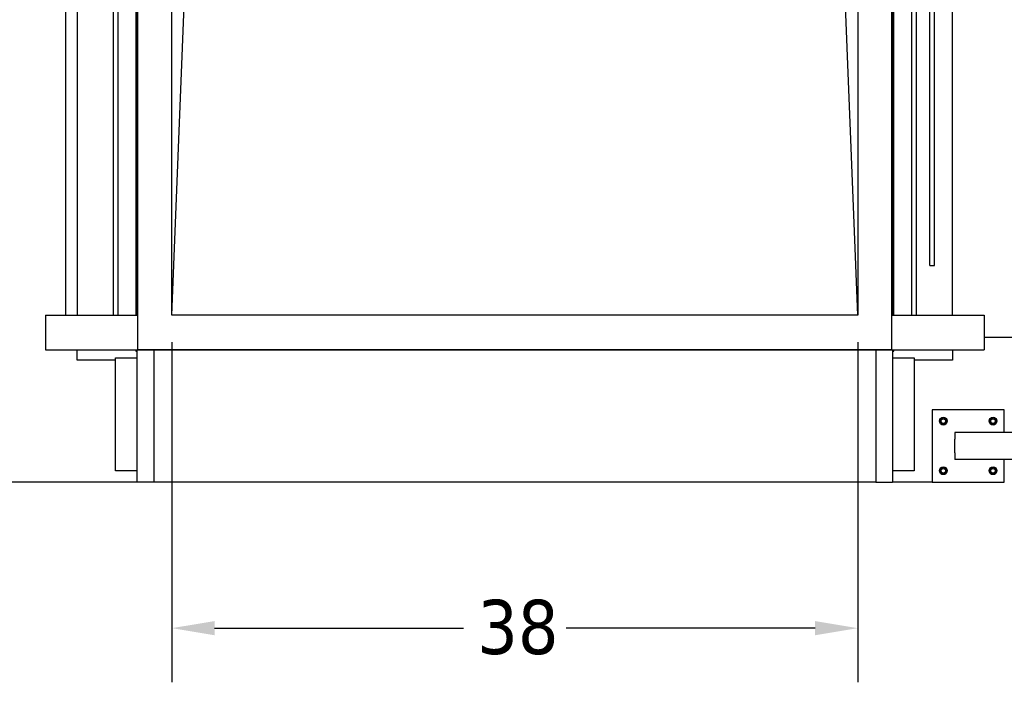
# Model space of a CAD drawing. Header units: inches. Extents: x 18 to 846, y -44 to 561.
# Tile 566 of 637: x 355 to 410, y 397 to 434. Entities that reach past the tile are written whole.
import ezdxf

# ---------------------------------------------------------------- set-up
doc = ezdxf.new("R2010")
doc.units = ezdxf.units.IN
doc.header["$LTSCALE"] = 24
doc.header["$MEASUREMENT"] = 0
doc.layers.add('Dimension (ANSI)', color=7, linetype='Continuous', lineweight=25)
doc.layers.add('Visible (ANSI)', color=7, linetype='Continuous', lineweight=30)
doc.styles.add('Note Text (ANSI)', font='tahoma.ttf')
doc.dimstyles.new('SB Fraction-16 (ANSI)', dxfattribs={"dimscale": 24, "dimtxt": 0.125, "dimasz": 0.098425, "dimexe": 0.125, "dimexo": 0.0625, "dimgap": 0.031496, "dimtad": 0, "dimtih": 1, "dimtoh": 1, "dimdec": 4, "dimrnd": 1e-08, "dimzin": 0, "dimdsep": 46, "dimlunit": 5, "dimtxsty": 'Note Text (ANSI)', "dimcen": 0.09, "dimdle": 0.393701, "dimclrd": 256, "dimclre": 256, "dimclrt": 256, "dimadec": 0, "dimazin": 3, "dimtfac": 0.96, "dimtofl": 0, "dimtmove": 0, "dimatfit": 3, "dimfxl": 1, "dimfrac": 2, "dimtolj": 1, "dimtzin": 12, "dimlwd": -1, "dimlwe": -1, "dimarcsym": 0})

# ---------------------------------------------------------------- blocks, each defined once
blk = doc.blocks.new('*D20')
at = {"layer": 'Defpoints', "color": 0, "transparency": 16777216}
for p in [(363.553, 417.337), (401.553, 417.337), (401.553, 399.992)]:
    blk.add_point(p, dxfattribs=at)
at = {"layer": 'Dimension (ANSI)', "transparency": 16777216}
for p, q in [((363.553, 415.837), (363.553, 396.992)), ((401.553, 415.837), (401.553, 396.992)), ((365.916, 399.992), (379.717, 399.992)), ((399.191, 399.992), (385.39, 399.992))]:
    blk.add_line(p, q, dxfattribs=at)
for points in [[(365.916, 400.385), (365.916, 399.598), (363.553, 399.992)], [(399.191, 400.385), (399.191, 399.598), (401.553, 399.992)]]:
    blk.add_solid(points, dxfattribs=at)
at = {"layer": 'Dimension (ANSI)', "transparency": 16777216, "insert": (380.473, 401.56), "char_height": 3, "attachment_point": 1, "style": 'Note Text (ANSI)'}
blk.add_mtext('\\A1;38', dxfattribs=at)

msp = doc.modelspace()

# ---------------------------------------------------------------- linework, layer by layer
at = {"layer": 'Visible (ANSI)'}
for p, q in [((361.65343, 505.98668), (361.65343, 415.43668)), ((403.45343, 415.43668), (403.45343, 505.98668)), ((357.67843, 417.33668), (357.67843, 504.08668)), ((358.30343, 504.08668), (358.30343, 417.33668)), ((360.30343, 504.08668), (360.30343, 417.33668)), ((360.55343, 504.08668), (360.55343, 417.33668)), ((361.55343, 504.08668), (361.55343, 417.33668)), ((361.63343, 417.33668), (361.63343, 504.08668)), ((363.55343, 417.33668), (363.55343, 504.08668)), ((401.55343, 504.08668), (401.55343, 417.33668)), ((403.47343, 504.08668), (403.47343, 417.33668)), ((403.55343, 417.33668), (403.55343, 504.08668)), ((404.55343, 417.33668), (404.55343, 504.08668)), ((404.80343, 417.33668), (404.80343, 504.08668)), ((405.55343, 420.08668), (405.55343, 504.08668)), ((405.80343, 420.08668), (405.80343, 504.08668)), ((406.80343, 417.33668), (406.80343, 504.08668)), ((363.55343, 417.33668), (364.55343, 442.71168)), ((401.55343, 417.33668), (400.55343, 442.71168)), ((405.55343, 420.08668), (405.80343, 420.08668)), ((356.55343, 417.33668), (361.65343, 417.33668)), ((356.55343, 417.33668), (356.55343, 415.41668)), ((401.55343, 417.33668), (363.55343, 417.33668)), ((403.45343, 417.33668), (408.55343, 417.33668)), ((408.55343, 417.33668), (408.55343, 415.41668)), ((420.67843, 416.08668), (408.55343, 416.08668)), ((356.55343, 415.41668), (408.55343, 415.41668)), ((358.30343, 414.83668), (358.30343, 415.41668)), ((361.55343, 415.41668), (361.55343, 415.33668)), ((361.55343, 415.33668), (361.63343, 415.33668)), ((361.63343, 408.08668), (361.63343, 415.41668)), ((361.65343, 415.43668), (403.45343, 415.43668)), ((362.55343, 415.41668), (362.55343, 408.08668)), ((402.55343, 415.41668), (402.55343, 408.08668)), ((403.47343, 415.41668), (403.47343, 408.08668)), ((403.47343, 415.33668), (403.55343, 415.33668)), ((403.55343, 415.33668), (403.55343, 415.41668)), ((406.80343, 415.41668), (406.80343, 414.83668)), ((360.42843, 414.83668), (358.30343, 414.83668)), ((360.42843, 414.96168), (361.63343, 414.96168)), ((360.42843, 408.71168), (360.42843, 414.96168)), ((403.47343, 414.96168), (404.67843, 414.96168)), ((404.67843, 414.96168), (404.67843, 408.71168)), ((406.80343, 414.83668), (404.67843, 414.83668)), ((409.67843, 412.08668), (405.67843, 412.08668)), ((405.67843, 412.08668), (405.67843, 408.08668)), ((409.67843, 410.83668), (409.67843, 412.08668)), ((406.22543, 411.59678), (406.14743, 411.55175)), ((406.14743, 411.55175), (406.14743, 411.46168)), ((406.14743, 411.46168), (406.14743, 411.37162)), ((406.30343, 411.64182), (406.22543, 411.59678)), ((406.38143, 411.59678), (406.30343, 411.64182)), ((406.45943, 411.55175), (406.38143, 411.59678)), ((406.45943, 411.46168), (406.45943, 411.55175)), ((406.45943, 411.37162), (406.45943, 411.46168)), ((408.97543, 411.59678), (408.89743, 411.55175)), ((408.89743, 411.55175), (408.89743, 411.46168)), ((408.89743, 411.46168), (408.89743, 411.37162)), ((409.05343, 411.64182), (408.97543, 411.59678)), ((409.13143, 411.59678), (409.05343, 411.64182)), ((409.20943, 411.55175), (409.13143, 411.59678)), ((409.20943, 411.46168), (409.20943, 411.55175)), ((409.20943, 411.37162), (409.20943, 411.46168)), ((406.14743, 411.37162), (406.22543, 411.32658)), ((406.22543, 411.32658), (406.30343, 411.28155)), ((406.30343, 411.28155), (406.38143, 411.32658)), ((406.38143, 411.32658), (406.45943, 411.37162)), ((408.89743, 411.37162), (408.97543, 411.32658)), ((408.97543, 411.32658), (409.05343, 411.28155)), ((409.05343, 411.28155), (409.13143, 411.32658)), ((409.13143, 411.32658), (409.20943, 411.37162)), ((425.60543, 410.83668), (406.92843, 410.83668)), ((406.92843, 410.83668), (406.92843, 410.46168)), ((406.92843, 409.71168), (406.92843, 410.46168)), ((406.92843, 409.71168), (406.92843, 409.33668)), ((425.60543, 409.33668), (406.92843, 409.33668)), ((409.67843, 408.08668), (409.67843, 409.33668)), ((361.63343, 408.71168), (360.42843, 408.71168)), ((404.67843, 408.71168), (403.47343, 408.71168)), ((406.22543, 408.84678), (406.14743, 408.80175)), ((406.14743, 408.80175), (406.14743, 408.71168)), ((406.14743, 408.71168), (406.14743, 408.62162)), ((406.30343, 408.89182), (406.22543, 408.84678)), ((406.38143, 408.84678), (406.30343, 408.89182)), ((406.45943, 408.80175), (406.38143, 408.84678)), ((406.45943, 408.71168), (406.45943, 408.80175)), ((406.45943, 408.62162), (406.45943, 408.71168)), ((408.97543, 408.84678), (408.89743, 408.80175)), ((408.89743, 408.80175), (408.89743, 408.71168)), ((408.89743, 408.71168), (408.89743, 408.62162)), ((409.05343, 408.89182), (408.97543, 408.84678)), ((409.13143, 408.84678), (409.05343, 408.89182)), ((409.20943, 408.80175), (409.13143, 408.84678)), ((409.20943, 408.71168), (409.20943, 408.80175)), ((409.20943, 408.62162), (409.20943, 408.71168)), ((406.14743, 408.62162), (406.22543, 408.57658)), ((406.22543, 408.57658), (406.30343, 408.53155)), ((406.30343, 408.53155), (406.38143, 408.57658)), ((406.38143, 408.57658), (406.45943, 408.62162)), ((408.89743, 408.62162), (408.97543, 408.57658)), ((408.97543, 408.57658), (409.05343, 408.53155)), ((409.05343, 408.53155), (409.13143, 408.57658)), ((409.13143, 408.57658), (409.20943, 408.62162)), ((361.63343, 408.08668), (349.67843, 408.08668)), ((362.55343, 408.08668), (361.63343, 408.08668)), ((402.55343, 408.08668), (362.55343, 408.08668)), ((402.55343, 408.08668), (403.47343, 408.08668)), ((405.67843, 408.08668), (403.47343, 408.08668)), ((405.67843, 408.08668), (409.67843, 408.08668))]:
    msp.add_line(p, q, dxfattribs=at)
for centre, radius in [((406.30343, 411.46168), 0.216), ((406.30343, 411.46168), 0.1248), ((409.05343, 411.46168), 0.216), ((409.05343, 411.46168), 0.1248), ((406.30343, 408.71168), 0.216), ((406.30343, 408.71168), 0.1248), ((409.05343, 408.71168), 0.216), ((409.05343, 408.71168), 0.1248)]:
    msp.add_circle(centre, radius, dxfattribs=at)
for centre, start, end in [((406.30343, 411.46168), 120, 180), ((406.30343, 411.46168), 180, 240), ((406.30343, 411.46168), 60, 120), ((406.30343, 411.46168), 0, 60), ((406.30343, 411.46168), 300, 0), ((409.05343, 411.46168), 120, 180), ((409.05343, 411.46168), 180, 240), ((409.05343, 411.46168), 60, 120), ((409.05343, 411.46168), 0, 60), ((409.05343, 411.46168), 300, 0), ((406.30343, 411.46168), 240, 300), ((409.05343, 411.46168), 240, 300), ((406.30343, 408.71168), 120, 180), ((406.30343, 408.71168), 180, 240), ((406.30343, 408.71168), 60, 120), ((406.30343, 408.71168), 0, 60), ((406.30343, 408.71168), 300, 0), ((409.05343, 408.71168), 120, 180), ((409.05343, 408.71168), 180, 240), ((409.05343, 408.71168), 60, 120), ((409.05343, 408.71168), 0, 60), ((409.05343, 408.71168), 300, 0), ((406.30343, 408.71168), 240, 300), ((409.05343, 408.71168), 240, 300)]:
    msp.add_arc(centre, 0.156, start, end, dxfattribs=at)

# ---------------------------------------------------------------- dimensions: what is measured, and where the dimension line sits
at = {"layer": 'Dimension (ANSI)'}
dim = msp.add_linear_dim(base=(401.55343, 399.99166), p1=(363.55343, 417.33668), p2=(401.55343, 417.33668), angle=180, dimstyle='SB Fraction-16 (ANSI)', override={"dimgap": 0.031496, "dimtih": 0, "dimtoh": 0, "dimdec": 4, "dimtol": 0, "dimlim": 0, "dimtp": 0, "dimtm": 0, "dimtdec": 2, "dimatfit": 1}, dxfattribs=at)
dim.commit()
dim.dimension.update_dxf_attribs({"geometry": '*D20', "text_midpoint": (382.55343, 399.99166), "dimtype": 160})

doc.saveas('drawing.dxf')
